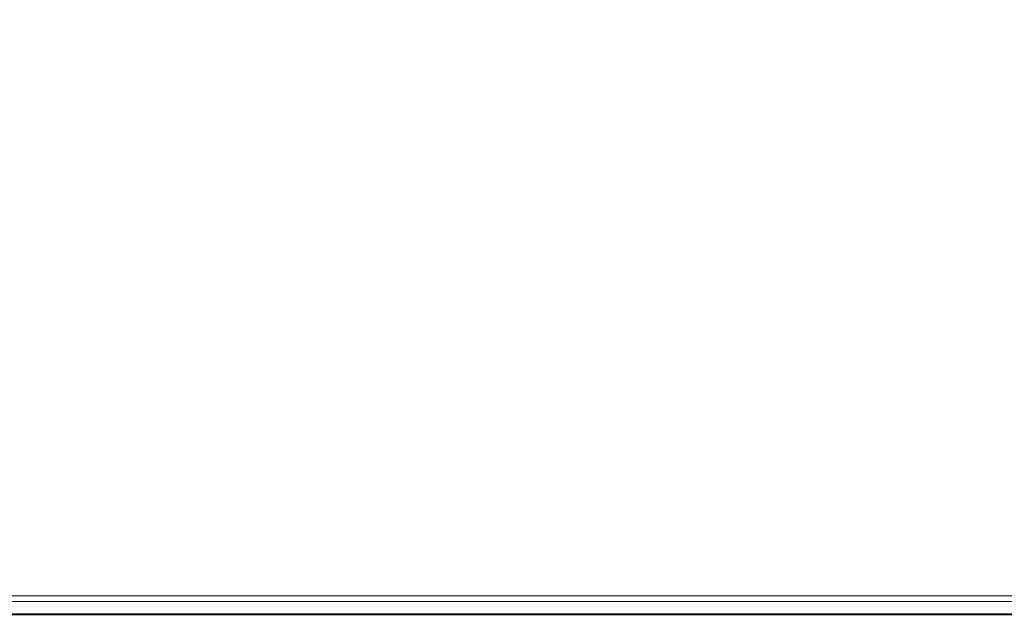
# Model space of a CAD drawing. Header units: millimetres. Extents: x -1290 to 1795, y -4192 to -1311.
# Tile 683 of 1056: x 1459 to 1485, y -2681 to -2666. Entities that reach past the tile are written whole.
import ezdxf

# ---------------------------------------------------------------- set-up
doc = ezdxf.new("R2010")
doc.units = ezdxf.units.MM
doc.layers.add('Aparatura', color=7, linetype='Continuous', lineweight=13)

msp = doc.modelspace()

# ---------------------------------------------------------------- linework, layer by layer
at = {"layer": 'Aparatura', "color": 7, "lineweight": 13}
for points in [[(1536.436, -2511.287), (1426.667, -2511.287), (1426.582, -2511.287), (1425.52, -2511.287), (1425.52, -2681.198), (1536.436, -2681.198), (1536.436, -2511.287)], [(1425.635, -2680.884), (1535.26, -2680.884), (1535.344, -2680.884), (1536.321, -2680.884), (1536.321, -2511.444), (1425.635, -2511.444), (1425.635, -2680.884)], [(1532.408, -2681.223), (1429.548, -2681.223), (1429.548, -2691.023), (1429.548, -2692.178), (1532.408, -2692.178), (1532.408, -2691.023), (1532.408, -2681.223)], [(1532.408, -2681.223), (1429.548, -2681.223), (1429.548, -2691.023), (1429.548, -2692.178), (1532.408, -2692.178), (1532.408, -2691.023), (1532.408, -2681.223)]]:
    msp.add_lwpolyline(points, close=True, dxfattribs=at)
for points in [[(1536.321, -2680.735), (1425.635, -2680.735)], [(1536.436, -2681.198), (1425.52, -2681.198)], [(1425.58, -2681.223), (1536.376, -2681.223)]]:
    msp.add_lwpolyline(points, dxfattribs=at)

doc.saveas('drawing.dxf')
